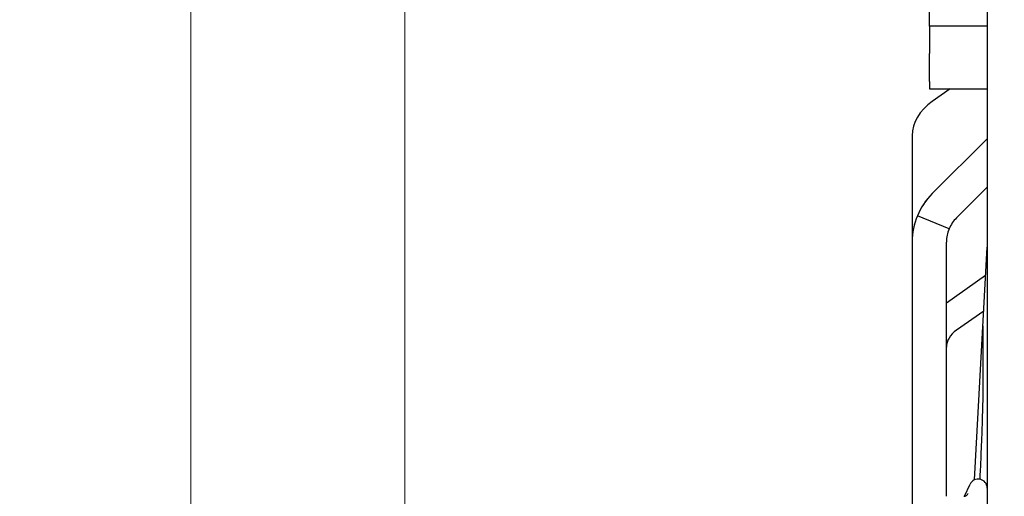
# Model space of a CAD drawing. Header units: millimetres. Extents: x 49320 to 60117, y -4209 to 20568.
# Tile 313 of 479: x 52397.58 to 52409.08, y 9902.13 to 9907.7. Entities that reach past the tile are written whole.
import ezdxf

# ---------------------------------------------------------------- set-up
doc = ezdxf.new("R2010")
doc.units = ezdxf.units.MM
doc.layers.add('_AA PROJ.warstwy', color=7, linetype='Continuous', lineweight=18, true_color=0x0000f0)
doc.layers.add('_mt_wymiary konstr', color=3, linetype='Continuous')
doc.layers.add('ARCATA', color=4, linetype='Continuous')
doc.styles.add('100', font='romans.shx', dxfattribs={"width": 0.65, "height": 18})
doc.dimstyles.new('k100', dxfattribs={"dimtxt": 18, "dimasz": 7, "dimexe": 10, "dimexo": 20, "dimgap": 4, "dimtad": 1, "dimdec": 1, "dimrnd": 0.5, "dimzin": 9, "dimdsep": 46, "dimtxsty": 'Standard', "dimcen": 12.534, "dimclrd": 256, "dimclre": 256, "dimclrt": 7, "dimadec": 0, "dimazin": 0, "dimtfac": 1, "dimtdec": 1, "dimtmove": 2, "dimatfit": 3, "dimfxl": 30, "dimfxlon": 1, "dimtolj": 1, "dimtzin": 0, "dimarcsym": 0})

# ---------------------------------------------------------------- blocks, each defined once
blk = doc.blocks.new('WINDA 2 DZ')
at = {"layer": '_AA PROJ.warstwy', "color": 5, "true_color": 0x1414ff}
for p, q in [((164, 186), (164, 38)), ((161.5, 182), (161.5, 42))]:
    blk.add_line(p, q, dxfattribs=at)
at = {"layer": 'ARCATA', "color": 5, "true_color": 0x1414ff}
for p, q in [((170.8, 94.988), (170.8, 86.911)), ((170.125, 90.242), (170.125, 90.507)), ((170.8, 90.242), (170.125, 90.242)), ((170.125, 90.242), (170.125, 89.922)), ((170.125, 89.595), (170.125, 89.922)), ((170.125, 89.595), (170.125, 89.508)), ((170.125, 89.508), (170.8, 89.508)), ((170.369, 89.508), (170.159, 89.36)), ((169.925, 88.96), (169.925, 87.717)), ((170.159, 88.283), (170.8, 88.924)), ((170.159, 88.283), (170.8, 88.924)), ((170.8, 88.358), (170.442, 88)), ((170.355, 87.87), (169.986, 88.023)), ((169.925, 87.717), (169.925, 87.717)), ((169.925, 87.717), (169.925, 82.756)), ((170.325, 84.744), (170.325, 87.717)), ((170.653, 84.937), (170.8, 87.656)), ((170.782, 87.326), (170.325, 87.003)), ((170.76, 86.91), (170.442, 86.686)), ((170.8, 86.911), (170.8, 83.519)), ((170.534, 84.745), (170.6, 84.885)), ((170.534, 84.745), (170.6, 84.885))]:
    blk.add_line(p, q, dxfattribs=at)
for centre, radius, start, end in [((170.725, 87.717), 0.8, 135, 180), ((170.725, 87.717), 0.8, 135, 157.5), ((170.725, 87.717), 0.8, 157.5, 180), ((170.725, 87.717), 0.4, 135, 157.5), ((170.725, 87.717), 0.4, 157.5, 180), ((170.695, 84.841), 0.105, 0, 155), ((170.695, 84.841), 0.105, 0, 155)]:
    blk.add_arc(centre, radius, start, end, dxfattribs=at)
for centre, major_axis in [((170.725, 88.96), (-0.8, 0)), ((170.725, 86.486), (-0.4, 0))]:
    blk.add_ellipse(centre, major_axis=major_axis, ratio=0.707368, start_param=5.497787, end_param=6.283185, dxfattribs=at)
for points in [[(170.755, 86.734), (170.755, 86.736), (170.755, 86.737), (170.755, 86.737)], [(170.755, 86.043), (170.755, 86.382), (170.755, 86.616), (170.755, 86.734)]]:
    blk.add_open_spline(points, degree=3, dxfattribs=at)
for points, knots in [([(170.717, 84.944), (170.721, 85.02), (170.725, 85.098), (170.733, 85.288), (170.738, 85.402), (170.745, 85.611), (170.748, 85.709), (170.753, 85.878), (170.754, 85.95), (170.755, 86.018), (170.755, 86.031), (170.755, 86.043)], [0.465136, 0.465136, 0.465136, 0.465136, 0.694566, 0.694566, 1.04178, 1.04178, 1.392806, 1.392806, 1.748733, 1.748733, 1.843864, 1.843864, 1.843864, 1.843864]), ([(170.526, 84.744), (170.537, 84.744), (170.548, 84.748), (170.566, 84.76), (170.573, 84.769), (170.578, 84.778)], [0.0000000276, 0.0000000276, 0.0000000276, 0.0000000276, 0.0003324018, 0.0003324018, 0.0006648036, 0.0006648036, 0.0006648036, 0.0006648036]), ([(170.526, 84.744), (170.537, 84.744), (170.548, 84.748), (170.566, 84.76), (170.573, 84.769), (170.578, 84.778)], [0.0000000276, 0.0000000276, 0.0000000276, 0.0000000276, 0.0003324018, 0.0003324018, 0.0006648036, 0.0006648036, 0.0006648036, 0.0006648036])]:
    blk.add_open_spline(points, degree=3, knots=knots, dxfattribs=at)
blk = doc.blocks.new('*D1604')
at = {"layer": '_mt_wymiary konstr', "lineweight": -2}
for p, q in [((52253.076, 9894.339), (52253.076, 9888.279)), ((52418.076, 9885.333), (52418.076, 9888.279)), ((52260.076, 9878.279), (52411.076, 9878.279))]:
    blk.add_line(p, q, dxfattribs=at)
at = {"layer": '_mt_wymiary konstr'}
for points in [[(52260.076, 9879.446), (52260.076, 9877.113), (52253.076, 9878.279)], [(52411.076, 9877.113), (52411.076, 9879.446), (52418.076, 9878.279)]]:
    blk.add_solid(points, dxfattribs=at)
at = {"layer": 'Defpoints', "color": 0}
for p in [(52418.076, 9878.279), (52253.076, 9874.339), (52418.076, 9865.333)]:
    blk.add_point(p, dxfattribs=at)
at = {"layer": '_mt_wymiary konstr', "color": 7, "insert": (52335.576, 9891.279), "char_height": 18, "attachment_point": 5, "style": '100'}
blk.add_mtext('\\A1;165', dxfattribs=at)
blk = doc.blocks.new('*D1605')
at = {"layer": '_mt_wymiary konstr', "lineweight": -2}
for p, q in [((52418.076, 9885.333), (52418.076, 9888.279)), ((52433.076, 9882.8), (52433.076, 9888.279)), ((52411.076, 9878.279), (52404.076, 9878.279)), ((52418.076, 9878.279), (52433.076, 9878.279)), ((52440.076, 9878.279), (52447.076, 9878.279))]:
    blk.add_line(p, q, dxfattribs=at)
at = {"layer": '_mt_wymiary konstr'}
for points in [[(52411.076, 9877.113), (52411.076, 9879.446), (52418.076, 9878.279)], [(52440.076, 9879.446), (52440.076, 9877.113), (52433.076, 9878.279)]]:
    blk.add_solid(points, dxfattribs=at)
at = {"layer": 'Defpoints', "color": 0}
for p in [(52433.076, 9878.279), (52418.076, 9865.333), (52433.076, 9862.8)]:
    blk.add_point(p, dxfattribs=at)
at = {"layer": '_mt_wymiary konstr', "color": 7, "insert": (52425.576, 9903.279), "char_height": 18, "attachment_point": 5, "style": '100'}
blk.add_mtext('\\A1;15', dxfattribs=at)

msp = doc.modelspace()

# ---------------------------------------------------------------- block references
at = {"layer": '_AA PROJ.warstwy', "ltscale": 3}
msp.add_blockref('WINDA 2 DZ', (52238.076, 9817.387), dxfattribs=at)

# ---------------------------------------------------------------- dimensions: what is measured, and where the dimension line sits
at = {"layer": '_mt_wymiary konstr'}
for base, p1, p2, picture, middle in [((52433.076, 9878.279), (52418.076, 9865.333), (52433.076, 9862.8), '*D1605', (52425.576, 9903.279)), ((52418.076, 9878.279), (52253.076, 9874.339), (52418.076, 9865.333), '*D1604', (52335.576, 9891.279))]:
    dim = msp.add_linear_dim(base=base, p1=p1, p2=p2, dimstyle='k100', override={"dimtxsty": '100'}, dxfattribs=at)
    dim.commit()
    dim.dimension.update_dxf_attribs({"geometry": picture, "text_midpoint": middle})

doc.saveas('drawing.dxf')
